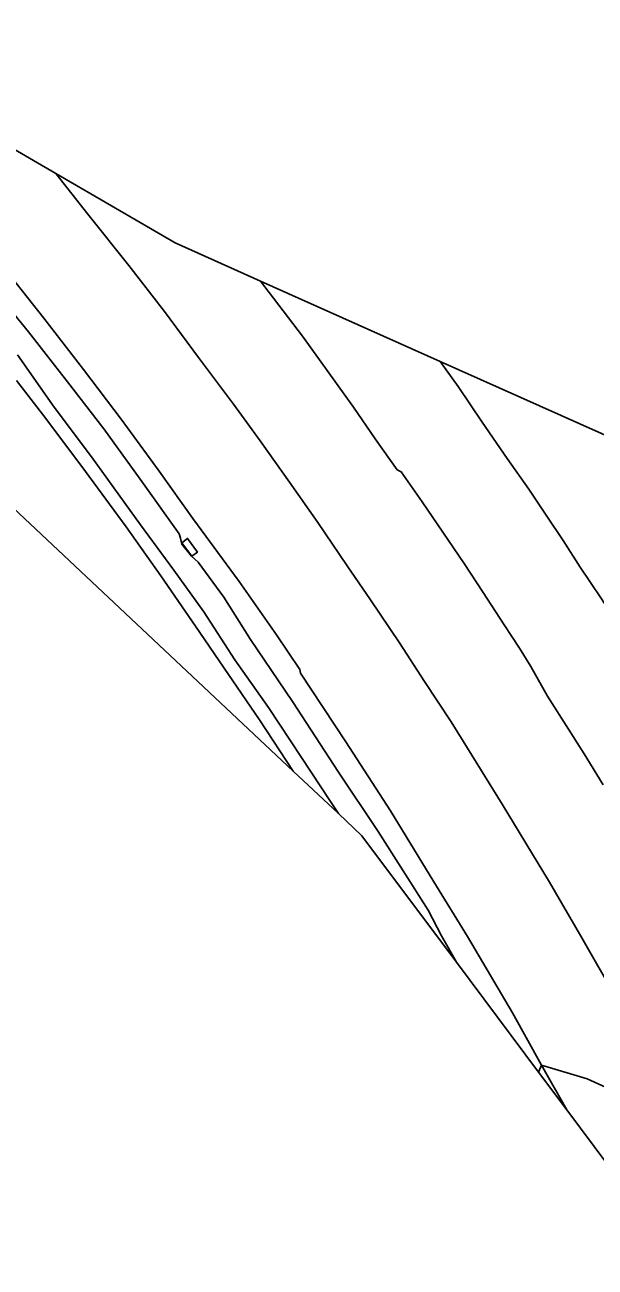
# Model space of a CAD drawing. Extents: x 157445 to 158888, y 383061 to 384688.
# Drawn here: x 157635.8 to 157705.9, y 384442.7 to 384595.6 of the extents above; entities that cross this region are included whole.
import ezdxf

# ---------------------------------------------------------------- set-up
doc = ezdxf.new("R2010")
doc.units = 0
for name, color, linetype in [('IMGEO_Berm_groen', 7, 'Continuous'), ('IMGEO_Grasland_overig', 7, 'Continuous'), ('IMGEO_Rijbaan_autosnelweg', 7, 'Continuous'), ('IMGEO_Rijbaan_autoweg', 7, 'Continuous'), ('IMGEO_Terreindeel_gesloten', 7, 'Continuous')]:
    doc.layers.add(name, color=color, linetype=linetype)

msp = doc.modelspace()

# ---------------------------------------------------------------- linework, layer by layer
at = {"layer": 'IMGEO_Berm_groen'}
for points in [[(157706.94, 384502.08), (157704.59, 384505.9), (157702.39, 384509.38), (157700.09, 384513), (157698.03, 384516.63), (157696.62, 384518.87), (157694.74, 384521.77), (157692.16, 384525.72), (157689.82, 384529.29), (157687.22, 384533.17), (157684.67, 384536.88), (157682.08, 384540.61), (157681.6, 384540.84), (157678.89, 384544.66), (157676.22, 384548.53), (157669.93, 384557.29), (157665.85, 384562.67), (157664.78, 384564.07), (157654.29, 384568.76), (157639.6, 384577.31), (157643.54, 384572.31), (157648.58, 384565.98), (157652.97, 384560.31), (157657.16, 384554.68), (157661.45, 384548.93), (157664.73, 384544.39), (157668.34, 384539.31), (157671.83, 384534.35), (157675.43, 384529.03), (157678.29, 384524.85), (157681.86, 384519.53), (157684.93, 384514.8), (157688.21, 384509.82), (157689.71, 384507.45), (157694.48, 384499.68), (157700.33, 384490.09), (157704.3, 384483.22), (157708.54, 384475.86)], [(157630.27, 384565.13), (157636.24, 384557.81), (157641.05, 384551.65), (157645.51, 384545.88), (157649.99, 384539.69), (157654.76, 384532.95), (157654.95, 384532.42), (157655.11, 384531.7), (157656.28, 384530.2), (157657.12, 384529.49), (157660.26, 384525.17), (157663.53, 384519.96), (157668.73, 384512.32), (157674.37, 384503.64), (157679.24, 384496.31), (157685.38, 384486.63), (157687.02, 384483.48), (157688.88, 384480.23), (157698.98, 384466.69), (157699.35, 384467.56), (157695.77, 384474.01), (157692.11, 384480.22), (157690.25, 384483.41), (157686.09, 384490.13), (157680.75, 384498.88), (157675.26, 384507.35), (157669.7, 384515.82), (157669.61, 384516.26), (157666.75, 384520.53), (157662.16, 384527.11), (157656.45, 384534.84), (157652.29, 384540.67), (157647.62, 384547.09), (157643, 384553.18), (157638.11, 384559.51), (157634.09, 384564.6)], [(157634.78, 384551.85), (157638.36, 384547.15), (157643.26, 384540.63), (157648.26, 384533.82), (157652.52, 384527.81), (157656.77, 384521.6), (157660.83, 384515.66), (157664.65, 384510.08), (157668.79, 384503.76), (157674.37, 384498.52), (157673.32, 384500.15), (157669.8, 384505.42), (157665.74, 384511.57), (157661.63, 384517.47), (157657.79, 384523.38), (157654.1, 384528.5), (157650.01, 384534.08), (157643.97, 384542.45), (157639.41, 384548.56), (157634.9, 384555)]]:
    msp.add_lwpolyline(points, dxfattribs=at)
for points in [[(157686.88, 384554.17), (157689.07, 384551.08), (157692.04, 384546.71), (157695.12, 384542.23), (157697.79, 384538.44), (157699.99, 384535.14), (157701.99, 384532.12), (157704.1, 384528.87), (157706.63, 384525.1), (157709.51, 384520.64), (157711.81, 384517.01), (157715.63, 384510.75), (157720.13, 384503.26), (157725.18, 384494.64), (157730.15, 384485.79), (157740.73, 384492.74), (157735.84, 384501.21), (157731.71, 384508.35), (157726.45, 384517.16), (157720.44, 384526.84), (157716.65, 384532.64), (157711.08, 384541.23), (157709, 384544.28)], [(157655.11, 384531.87), (157655.81, 384532.39), (157657.02, 384530.71), (157656.32, 384530.2)], [(157698.98, 384466.69), (157702.44, 384462.05), (157699.35, 384467.56)]]:
    msp.add_lwpolyline(points, close=True, dxfattribs=at)
at = {"layer": 'IMGEO_Grasland_overig'}
msp.add_lwpolyline([(157634.9, 384555), (157639.41, 384548.56), (157643.97, 384542.45), (157650.01, 384534.08), (157654.1, 384528.5), (157657.79, 384523.38), (157661.63, 384517.47), (157665.74, 384511.57), (157669.8, 384505.42), (157673.32, 384500.15), (157674.37, 384498.52), (157677.25, 384495.81), (157688.88, 384480.23), (157687.02, 384483.48), (157685.38, 384486.63), (157679.24, 384496.31), (157674.37, 384503.64), (157668.73, 384512.32), (157663.53, 384519.96), (157660.26, 384525.17), (157657.12, 384529.49), (157656.28, 384530.2), (157655.11, 384531.7), (157654.95, 384532.42), (157654.76, 384532.95), (157649.99, 384539.69), (157645.51, 384545.88), (157641.05, 384551.65), (157636.24, 384557.81), (157630.27, 384565.13)], dxfattribs=at)
at = {"layer": 'IMGEO_Rijbaan_autosnelweg'}
for points in [[(157708.54, 384475.86), (157704.3, 384483.22), (157700.33, 384490.09), (157694.48, 384499.68), (157689.71, 384507.45), (157688.21, 384509.82), (157684.93, 384514.8), (157681.86, 384519.53), (157678.29, 384524.85), (157675.43, 384529.03), (157671.83, 384534.35), (157668.34, 384539.31), (157664.73, 384544.39), (157661.45, 384548.93), (157657.16, 384554.68), (157652.97, 384560.31), (157648.58, 384565.98), (157643.54, 384572.31), (157639.6, 384577.31), (157608.15, 384595.6)], [(157634.09, 384564.6), (157638.11, 384559.51), (157643, 384553.18), (157647.62, 384547.09), (157652.29, 384540.67), (157656.45, 384534.84), (157662.16, 384527.11), (157666.75, 384520.53), (157669.61, 384516.26), (157669.7, 384515.82), (157675.26, 384507.35), (157680.75, 384498.88), (157686.09, 384490.13), (157690.25, 384483.41), (157692.11, 384480.22), (157695.77, 384474.01), (157699.35, 384467.56), (157704.94, 384465.88), (157710.44, 384463.37)], [(157706.63, 384525.1), (157704.1, 384528.87), (157701.99, 384532.12), (157699.99, 384535.14), (157697.79, 384538.44), (157695.12, 384542.23), (157692.04, 384546.71), (157689.07, 384551.08), (157686.88, 384554.17), (157664.78, 384564.07), (157665.85, 384562.67), (157669.93, 384557.29), (157676.22, 384548.53), (157678.89, 384544.66), (157681.6, 384540.84), (157682.08, 384540.61), (157684.67, 384536.88), (157687.22, 384533.17), (157689.82, 384529.29), (157692.16, 384525.72), (157694.74, 384521.77), (157696.62, 384518.87), (157698.03, 384516.63), (157700.09, 384513), (157702.39, 384509.38), (157704.59, 384505.9), (157706.94, 384502.08)]]:
    msp.add_lwpolyline(points, dxfattribs=at)
msp.add_lwpolyline([(157762.31, 384358.28), (157760.96, 384362.07), (157757.56, 384371.37), (157754.06, 384380.35), (157750.6, 384389.03), (157746.88, 384398.29), (157744.13, 384404.74), (157740.48, 384413.04), (157736.77, 384420.98), (157732.75, 384429.62), (157729.26, 384436.71), (157724.92, 384445.23), (157716.77, 384460.79), (157713.96, 384466.08), (157708.54, 384475.86), (157710.52, 384470.66), (157710.44, 384463.37), (157704.94, 384465.88), (157699.35, 384467.56), (157702.44, 384462.05), (157736.09, 384416.95)], close=True, dxfattribs=at)
at = {"layer": 'IMGEO_Rijbaan_autoweg'}
msp.add_lwpolyline([(157630.2, 384540.01), (157668.79, 384503.76), (157664.65, 384510.08), (157660.83, 384515.66), (157656.77, 384521.6), (157652.52, 384527.81), (157648.26, 384533.82), (157643.26, 384540.63), (157638.36, 384547.15), (157634.78, 384551.85)], dxfattribs=at)
at = {"layer": 'IMGEO_Terreindeel_gesloten'}
msp.add_lwpolyline([(157655.11, 384531.87), (157656.32, 384530.2), (157657.02, 384530.71), (157655.81, 384532.39)], close=True, dxfattribs=at)

doc.saveas('drawing.dxf')
